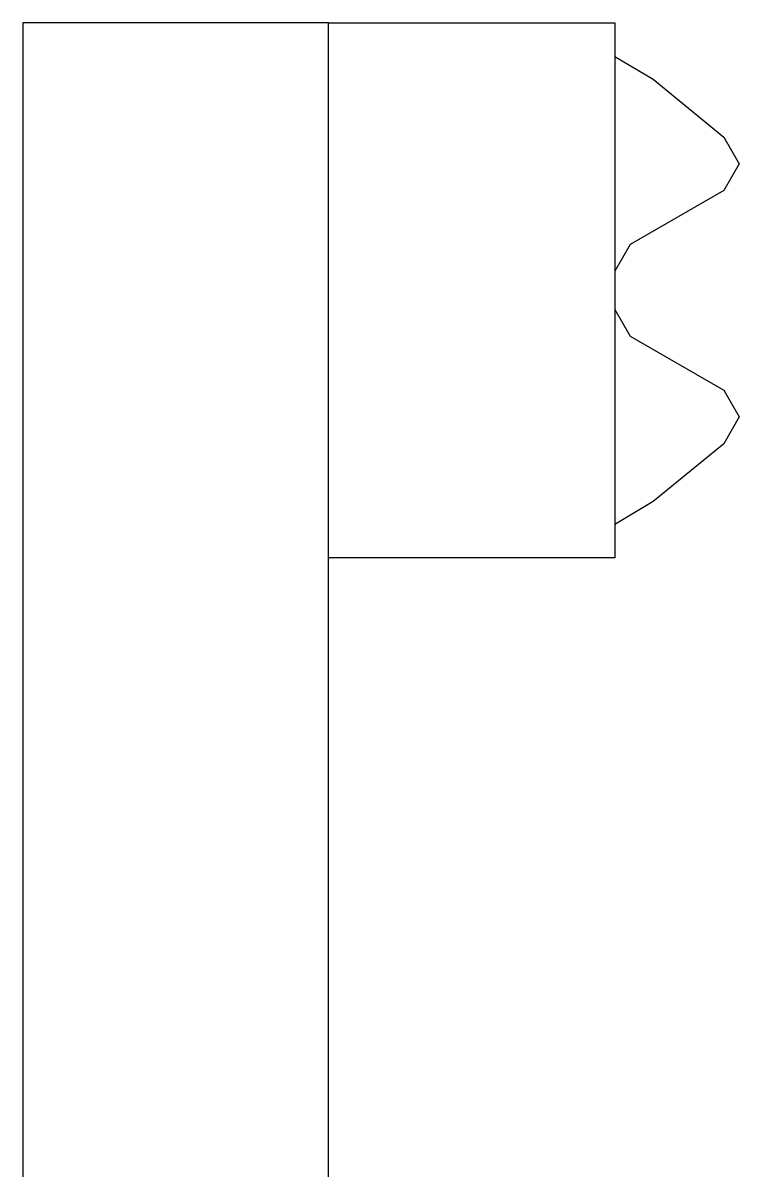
# Model space of a CAD drawing. Extents: x 1131015 to 1136271, y 133453 to 174329.
# Drawn here: x 1132322.889 to 1132324.452, y 156676.545 to 156679.042 of the extents above; entities that cross this region are included whole.
import ezdxf

# ---------------------------------------------------------------- set-up
doc = ezdxf.new("R2010")
doc.units = 0
doc.layers.add('DESIGN - TYPICAL - Guardrail', color=7, linetype='Continuous')

msp = doc.modelspace()

# ---------------------------------------------------------------- linework, layer by layer
at = {"layer": 'DESIGN - TYPICAL - Guardrail'}
for p, q in [((1132322.8893, 156679.0422), (1132322.8893, 156676.386)), ((1132323.556, 156679.0422), (1132322.8893, 156679.0422)), ((1132323.556, 156679.0422), (1132324.181, 156679.0422)), ((1132323.556, 156676.386), (1132323.556, 156679.0422)), ((1132324.181, 156679.0422), (1132324.181, 156677.8756)), ((1132324.181, 156678.9693), (1132324.2643, 156678.9193)), ((1132324.2643, 156678.9193), (1132324.4185, 156678.7933)), ((1132324.4185, 156678.7933), (1132324.4518, 156678.7349)), ((1132324.4518, 156678.7349), (1132324.4185, 156678.6766)), ((1132324.4185, 156678.6766), (1132324.2143, 156678.5589)), ((1132324.2143, 156678.5589), (1132324.181, 156678.5006)), ((1132324.181, 156678.5006), (1132324.181, 156678.4589)), ((1132324.181, 156678.4589), (1132324.181, 156678.4172)), ((1132324.181, 156678.4172), (1132324.2143, 156678.3589)), ((1132324.2143, 156678.3589), (1132324.4185, 156678.2412)), ((1132324.4185, 156678.2412), (1132324.4518, 156678.1828)), ((1132324.4518, 156678.1828), (1132324.4185, 156678.1245)), ((1132324.4185, 156678.1245), (1132324.2643, 156677.9985)), ((1132324.2643, 156677.9985), (1132324.181, 156677.9485)), ((1132324.181, 156677.8756), (1132323.556, 156677.8756))]:
    msp.add_line(p, q, dxfattribs=at)

doc.saveas('drawing.dxf')
